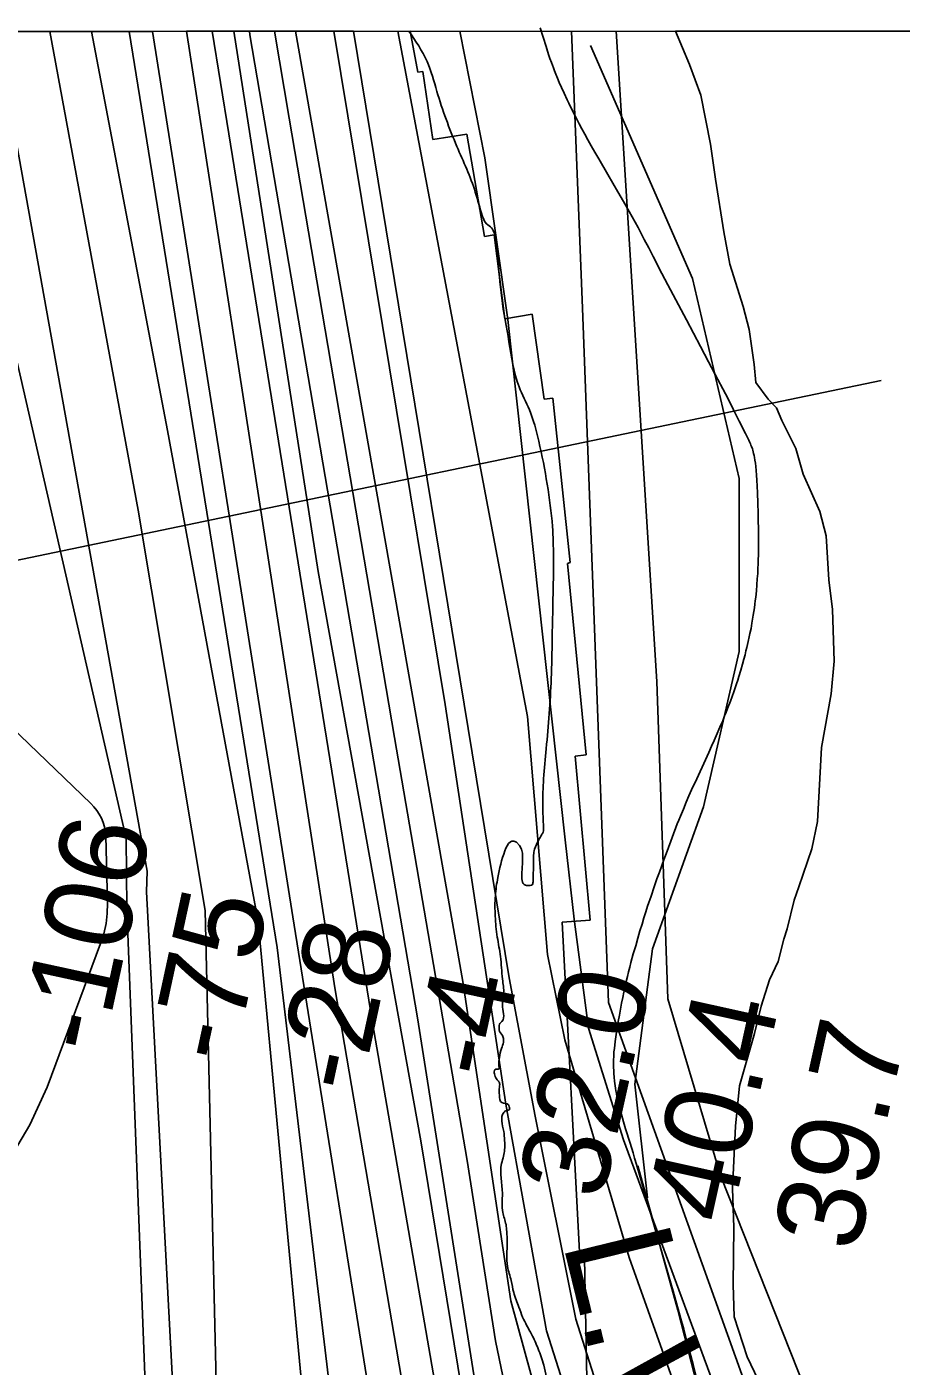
# Model space of a CAD drawing. Extents: x 3271442 to 3309282, y 752266 to 777610.
# Drawn here: x 3294766 to 3295438, y 774806 to 775837 of the extents above; entities that cross this region are included whole.
import ezdxf

# ---------------------------------------------------------------- set-up
doc = ezdxf.new("R2010")
doc.units = 0
for name, color, linetype in [('V-GRID-FRAM', 7, 'Continuous'), ('V-RIVR-EDGE', 7, 'Continuous'), ('V-RIVR-RANG', 7, 'Continuous'), ('V-ROAD-CNTR', 7, 'Continuous'), ('V-RRAP-RVMT', 7, 'Continuous'), ('V-SITE-VEGE', 7, 'Continuous'), ('V-TOPO-DPTH', 7, 'Continuous'), ('V-TOPO-MAJR', 7, 'Continuous'), ('V-TOPO-MINR', 7, 'Continuous'), ('V-TOPO-WATR', 7, 'Continuous'), ('V-TOPO-WATR-IDEN', 7, 'Continuous')]:
    doc.layers.add(name, color=color, linetype=linetype)

msp = doc.modelspace()

# ---------------------------------------------------------------- linework, layer by layer
at = {"layer": 'V-GRID-FRAM'}
msp.add_lwpolyline([(3275591.3, 775827.4), (3307043.5, 775836.6), (3307056.7, 757650.8), (3275588.7, 757641.7), (3275591.3, 775827.4)], dxfattribs=at)
at = {"layer": 'V-RIVR-EDGE'}
for points in [[(3295132.9, 774987.1), (3295132.9, 775001.6), (3295135.1, 775003.2), (3295137.3, 775003.8), (3295137, 775006), (3295136.4, 775007.6), (3295131.3, 775009.2), (3295129.5, 775014.9), (3295129.5, 775021.2), (3295129.5, 775024.7), (3295127.9, 775026.6), (3295126, 775030.4), (3295125.7, 775033.8), (3295126.7, 775034.8), (3295129.2, 775035.1), (3295129.2, 775037.6), (3295129.5, 775043.9), (3295131.1, 775050.9), (3295132.7, 775055.6), (3295132.7, 775057.8), (3295131.8, 775060.7), (3295129.3, 775065.1), (3295129.3, 775067.6), (3295129.6, 775069.5), (3295131.5, 775071.7), (3295131.8, 775084.4), (3295132.8, 775093.2), (3295131.9, 775104.2), (3295130.4, 775121.6), (3295127.9, 775136.5), (3295126.3, 775152.6), (3295126.4, 775168.4), (3295128.3, 775182.3), (3295133.7, 775202.8), (3295138.1, 775209.7), (3295140, 775210.4), (3295142.6, 775209.4), (3295146.9, 775181.3), (3295148.5, 775176.9), (3295151, 775176.2), (3295154.8, 775176.8), (3295155.4, 775180), (3295155.8, 775192), (3295155.8, 775199.6), (3295156.5, 775204), (3295159.9, 775211.3), (3295161.9, 775215), (3295163.1, 775217.2), (3295163.4, 775221), (3295162.9, 775237.5), (3295163.5, 775258.3), (3295165.5, 775281.4), (3295169.4, 775335.4), (3295170.1, 775366), (3295170.9, 775406.1), (3295170.3, 775452.2), (3295166.3, 775484.8), (3295159.8, 775517.9), (3295152.6, 775542), (3295144.7, 775559.7), (3295136.9, 775594.4), (3295131.3, 775627.9), (3295128.2, 775661.7), (3295125.7, 775677.5), (3295123.5, 775682), (3295119.7, 775685.1), (3295116.6, 775690.8), (3295111, 775709.5), (3295096.8, 775744.6), (3295081.5, 775786.9), (3295073.9, 775810), (3295059.9, 775833.1)], [(3295098.7, 773449.9), (3295106.7, 773458.1), (3295112.4, 773462.8), (3295115.2, 773466.9), (3295115.8, 773469.5), (3295116.5, 773474.2), (3295115.2, 773477.7), (3295115.2, 773481.5), (3295116.2, 773485.3), (3295119.4, 773488.1), (3295122.2, 773489), (3295124.4, 773491.2), (3295125.1, 773495.7), (3295129.2, 773498.5), (3295131.4, 773502.3), (3295135.2, 773505.7), (3295135.8, 773509.2), (3295137.1, 773510.2), (3295139.3, 773511.4), (3295140.3, 773514.9), (3295144.7, 773519.6), (3295147.6, 773526.6), (3295148.5, 773535.1), (3295149.8, 773537.3), (3295153, 773540.1), (3295155.2, 773540.1), (3295159.6, 773539.5), (3295161.5, 773540.7), (3295169.7, 773555.9), (3295179.6, 773573.9), (3295187.5, 773590.6), (3295196.4, 773615.2), (3295205.6, 773630), (3295213.2, 773639.5), (3295220.5, 773645.8), (3295233.8, 773657.4), (3295240.8, 773665.3), (3295249, 773677.3), (3295252.5, 773687.1), (3295257.3, 773694.3), (3295263.6, 773702.8), (3295269.3, 773712.9), (3295275.7, 773731.2), (3295276.6, 773741.3), (3295278.9, 773751.1), (3295278.9, 773758.4), (3295276.7, 773769.1), (3295268.2, 773781.8), (3295255.3, 773797.3), (3295249.3, 773807.4), (3295246.5, 773817.5), (3295246.5, 773829.2), (3295249.8, 773854.2), (3295250.1, 773858.3), (3295253.3, 773862.4), (3295257.1, 773882.2), (3295258.7, 773889.2), (3295261.2, 773897.1), (3295268.5, 773905.6), (3295278.3, 773914.1), (3295291.6, 773919.4), (3295301.4, 773921), (3295312.5, 773924.1), (3295324.8, 773928.2), (3295333, 773935.7), (3295338.1, 773942.7), (3295340.3, 773951.2), (3295340.4, 773958.5), (3295338.2, 773970.2), (3295332.2, 773982.8), (3295329.7, 773991), (3295328.1, 773999.9), (3295328.8, 774009), (3295330.1, 774020.7), (3295332.6, 774034.3), (3295332.7, 774042.2), (3295330.5, 774052.3), (3295325.8, 774061.2), (3295316, 774069.4), (3295302.8, 774078.6), (3295298, 774084), (3295293.6, 774090.6), (3295287.9, 774095.7), (3295277.9, 774104.2), (3295269, 774116.3), (3295262.8, 774128.9), (3295257.7, 774139.7), (3295256.2, 774149.1), (3295251.1, 774154.8), (3295245.8, 774161.2), (3295245.5, 774162.1), (3295243.6, 774174.4), (3295242.7, 774187.7), (3295240.2, 774196.6), (3295236.1, 774209.2), (3295235.2, 774213.9), (3295235.2, 774219.9), (3295236.2, 774224.7), (3295243.4, 774237.6), (3295247.3, 774243), (3295253.3, 774252.1), (3295258.3, 774256.2), (3295261.2, 774261.6), (3295262.8, 774273.2), (3295263.1, 774282.7), (3295260.9, 774289.7), (3295253.4, 774299.2), (3295250.9, 774304.9), (3295249, 774307.7), (3295248.4, 774308), (3295244.3, 774306.8), (3295242.7, 774307.1), (3295240.5, 774310.3), (3295240.2, 774312.2), (3295241.7, 774314), (3295241.4, 774315.9), (3295238.9, 774319.1), (3295233.6, 774325.1), (3295231.4, 774328.9), (3295231, 774330.5), (3295233.6, 774332.7), (3295234.2, 774333.3), (3295241.8, 774333), (3295243.4, 774333.6), (3295243.7, 774334.9), (3295243.1, 774345.9), (3295241.2, 774358.6), (3295240, 774359.5), (3295234.9, 774359.5), (3295231.8, 774362.1), (3295230.8, 774363.3), (3295231.1, 774370.3), (3295228, 774376.3), (3295224.9, 774385.8), (3295221.7, 774385.5), (3295223, 774388.9), (3295220.8, 774401.3), (3295217.7, 774407.3), (3295215.5, 774412.3), (3295215.2, 774419.9), (3295212.3, 774428.1), (3295209.2, 774436), (3295205.7, 774438.6), (3295205.4, 774441.4), (3295206.4, 774446.2), (3295206.4, 774450.6), (3295204.2, 774455.6), (3295201.4, 774459.4), (3295201, 774462), (3295199.2, 774485), (3295197.4, 774501.1), (3295199.3, 774518.2), (3295199.9, 774523.2), (3295202.8, 774526.4), (3295202.8, 774528.9), (3295198.7, 774539.3), (3295197.1, 774542.2), (3295197.1, 774545.4), (3295199.4, 774549.1), (3295199.4, 774553.2), (3295197.8, 774557), (3295197.8, 774564), (3295199.4, 774566.2), (3295199.8, 774583.6), (3295201.1, 774593.4), (3295202, 774606.6), (3295202.1, 774618.3), (3295201.1, 774629.4), (3295197.1, 774641.1), (3295196.1, 774645.8), (3295194.9, 774649.6), (3295194.9, 774653.1), (3295194.9, 774657.2), (3295194.9, 774660.6), (3295194, 774669.2), (3295191.5, 774683.4), (3295186.8, 774699.5), (3295184.3, 774699.5), (3295183.6, 774701.1), (3295180.5, 774718.8), (3295180.2, 774734.6), (3295180.3, 774739.6), (3295180, 774743.7), (3295177.1, 774746.9), (3295174.9, 774755.4), (3295172.7, 774766.8), (3295167.4, 774788.3), (3295163.7, 774807.3), (3295159.3, 774819.9), (3295154.3, 774831), (3295147.4, 774844.3), (3295144.5, 774851.9), (3295140.5, 774863.2), (3295138.6, 774872.4), (3295135.8, 774883.1), (3295135.5, 774901.8), (3295135.2, 774910), (3295134.6, 774915.4), (3295132.1, 774924.8), (3295131.8, 774939.4), (3295131.2, 774962.4), (3295132.8, 774968.1), (3295133.5, 774972.9), (3295132.9, 774987.1)]]:
    msp.add_spline(points, degree=3, dxfattribs=at)
at = {"layer": 'V-RIVR-RANG'}
msp.add_line((3295423, 775564.6), (3294346, 775340.5), dxfattribs=at)
at = {"layer": 'V-ROAD-CNTR'}
for points in [[(3295327.1, 775402.8), (3295327.5, 775407.5), (3295327.8, 775411.9), (3295328.1, 775416), (3295328.3, 775419.9), (3295328.4, 775423.6), (3295328.6, 775427), (3295328.7, 775430.2), (3295328.8, 775436.2), (3295328.8, 775441.4), (3295328.8, 775446), (3295328.8, 775450.1), (3295328.6, 775457.1), (3295328.5, 775462.4), (3295328.2, 775470.3), (3295327.9, 775478.1), (3295327.7, 775483.3), (3295327.5, 775487.8), (3295327.3, 775491.8), (3295327, 775495.3), (3295326.7, 775498.3), (3295326.4, 775501), (3295326, 775503.3), (3295325.7, 775505.3), (3295325.3, 775507), (3295324.9, 775508.5), (3295324.6, 775509.8), (3295324.3, 775510.9), (3295324, 775511.9), (3295323.4, 775513.7), (3295322.9, 775514.9), (3295322.5, 775515.9), (3295321.9, 775517.3), (3295321.3, 775518.7), (3295318.8, 775523.7), (3295314, 775533.2), (3295309.5, 775542.1), (3295305.3, 775550.4), (3295301.3, 775558.2), (3295297.5, 775565.4), (3295290.4, 775578.9), (3295284.2, 775590.7), (3295273.3, 775611.2), (3295265.2, 775626.6), (3295259.1, 775638.2), (3295254.5, 775646.9), (3295247.7, 775659.9), (3295244.3, 775666.5), (3295240.9, 775673), (3295238.5, 775677.6), (3295236.1, 775682.1), (3295233.8, 775686.4), (3295231.5, 775690.5), (3295229.3, 775694.6), (3295224.9, 775702.3), (3295220.7, 775709.6), (3295212.8, 775723.1), (3295205.9, 775735), (3295202.9, 775740.2), (3295200.1, 775745.1), (3295197.6, 775749.7), (3295195.2, 775754), (3295193, 775758.1), (3295190.9, 775761.9), (3295189, 775765.5), (3295187.3, 775768.9), (3295185.7, 775772.1), (3295184.2, 775775.1), (3295182.8, 775777.9), (3295181.6, 775780.5), (3295179.2, 775785.5), (3295177.3, 775789.9), (3295175.6, 775793.7), (3295174.2, 775797.1), (3295173, 775800.1), (3295171.9, 775802.7), (3295171, 775805), (3295169.5, 775809), (3295168.4, 775812.1), (3295167.6, 775814.4), (3295166.5, 775817.8), (3295165.4, 775821.3), (3295163.2, 775828.6), (3295160.9, 775835.9)], [(3295243.4, 774935.9), (3295233.6, 775023.4), (3295247.3, 775127.5), (3295286.5, 775236.7), (3295313.8, 775356.2), (3295313.8, 775489.3), (3295278, 775642.9), (3295199.5, 775822.1)], [(3295218.2, 775024), (3295218, 775025.7), (3295217.7, 775028.8), (3295217.5, 775031.6), (3295217.4, 775034), (3295217.3, 775036.1), (3295217.2, 775037.9), (3295217.2, 775039.5), (3295217.3, 775042.3), (3295217.4, 775044.4), (3295217.5, 775046), (3295217.6, 775048.3), (3295217.9, 775050.7), (3295218.6, 775056.2), (3295219.3, 775061.5), (3295220.1, 775066.6), (3295220.9, 775071.6), (3295221.8, 775076.4), (3295222.6, 775081.1), (3295223.5, 775085.6), (3295224.4, 775090), (3295225.3, 775094.2), (3295226.2, 775098.3), (3295227.1, 775102.3), (3295228, 775106.1), (3295228.9, 775109.8), (3295229.8, 775113.4), (3295230.7, 775116.9), (3295232.5, 775123.6), (3295234.3, 775129.9), (3295236, 775135.8), (3295237.6, 775141.4), (3295239.2, 775146.5), (3295240.7, 775151.4), (3295242.1, 775155.9), (3295243.5, 775160.2), (3295246.2, 775168.1), (3295248.5, 775175.1), (3295250.6, 775181.2), (3295252.5, 775186.5), (3295255.9, 775195.8), (3295258.4, 775202.7), (3295262.3, 775213.1), (3295266.3, 775223.5), (3295267.5, 775226.5), (3295268.7, 775229.4), (3295271, 775235), (3295273.2, 775240.3), (3295275.3, 775245.1), (3295277.3, 775249.7), (3295281.2, 775258.2), (3295287.9, 775272.9), (3295290.5, 775278.5), (3295292.7, 775283.3), (3295294.6, 775287.6), (3295296.3, 775291.3), (3295299.1, 775297.9), (3295301.2, 775302.8), (3295302.7, 775306.6), (3295303.9, 775309.4), (3295305.5, 775313.6), (3295307.1, 775317.9), (3295308.5, 775321.5), (3295309.7, 775325), (3295310.8, 775328.2), (3295311.8, 775331.3), (3295312.8, 775334.1), (3295313.6, 775336.8), (3295315.1, 775341.9), (3295316.4, 775346.3), (3295317.5, 775350.2), (3295318.4, 775353.6), (3295319.1, 775356.6), (3295319.8, 775359.3), (3295320.9, 775363.9), (3295321.6, 775367.4), (3295322.2, 775370), (3295323, 775373.9), (3295323.7, 775377.9), (3295324.2, 775381), (3295324.7, 775384), (3295325.2, 775386.9), (3295325.6, 775389.8), (3295325.9, 775392.5), (3295326.3, 775395.2), (3295326.6, 775397.8), (3295327.1, 775402.8)], [(3295281, 774797.4), (3295278.4, 774807.7), (3295275.9, 774817.4), (3295273.5, 774826.5), (3295271.3, 774835), (3295269.1, 774842.9), (3295267, 774850.3), (3295263.1, 774864.3), (3295259.6, 774876.4), (3295253.5, 774897.7), (3295244.1, 774929.6), (3295239.5, 774945.6), (3295234.9, 774961.6), (3295233.5, 774966.4), (3295232.3, 774970.6), (3295230, 774978), (3295226.6, 774989), (3295224.9, 774994.5), (3295223.3, 775000), (3295222.4, 775003.1), (3295221.7, 775006), (3295221, 775008.8), (3295220.4, 775011.4), (3295219.9, 775013.8), (3295219.5, 775016.1), (3295219.1, 775018.3), (3295218.8, 775020.3), (3295218.5, 775022.2), (3295218.2, 775024)], [(3295068.6, 773052.7), (3295126.6, 773228.4), (3295189.8, 773342.8), (3295229, 773438.4), (3295292.2, 773522), (3295377.5, 773675.6), (3295442.3, 773776.2), (3295498.7, 773899.1), (3295524.3, 773982.7), (3295534.5, 774040.8), (3295520.8, 774124.4), (3295500.4, 774179), (3295442.3, 774286.5), (3295370.7, 774412.8), (3295321.2, 774506.6), (3295304.1, 774569.8), (3295297.3, 774682.4), (3295292.2, 774750.7), (3295266.6, 774849.7), (3295235.9, 774960.6)]]:
    msp.add_lwpolyline(points, dxfattribs=at)
at = {"layer": 'V-RRAP-RVMT'}
for p, q in [((3294488.9, 775832.9), (3295061, 775833.1)), ((3295061, 775833.1), (3295066.7, 775801.7)), ((3295066.7, 775801.7), (3295070.6, 775802.3)), ((3295070.6, 775802.3), (3295078.3, 775749.9)), ((3295078.3, 775749.9), (3295104.5, 775754)), ((3295104.5, 775754), (3295118, 775675.4)), ((3295118, 775675.4), (3295125.4, 775676.6)), ((3295125.4, 775676.6), (3295133.7, 775612.1)), ((3295133.7, 775612.1), (3295154.8, 775615.7)), ((3295154.8, 775615.7), (3295164, 775550.2)), ((3295164, 775550.2), (3295170.7, 775550.9)), ((3295170.7, 775550.9), (3295184, 775424.5)), ((3295184, 775424.5), (3295182, 775423.7)), ((3295182, 775423.7), (3295196.2, 775276.6)), ((3295196.2, 775276.6), (3295187.7, 775275.7)), ((3295187.7, 775275.7), (3295199.2, 775149.6)), ((3295199.2, 775149.6), (3295177.8, 775147.9)), ((3295177.8, 775147.9), (3295191.3, 774889.5)), ((3295191.3, 774889.5), (3295194.9, 774889.5)), ((3295194.9, 774889.5), (3295197.2, 774766.4))]:
    msp.add_line(p, q, dxfattribs=at)
at = {"layer": 'V-SITE-VEGE'}
for p, q in [((3295264.9, 775833.2), (3295967.9, 775833.4)), ((3295275.8, 775807.6), (3295264.9, 775833.2)), ((3295284.5, 775784), (3295275.8, 775807.6)), ((3295291.8, 775746.3), (3295284.5, 775784)), ((3295295.7, 775719.5), (3295291.8, 775746.3)), ((3295302, 775678.8), (3295295.7, 775719.5)), ((3295306.8, 775654.1), (3295302, 775678.8)), ((3295316.9, 775621.5), (3295306.8, 775654.1)), ((3295321.5, 775603.7), (3295316.9, 775621.5)), ((3295325.4, 775576.9), (3295321.5, 775603.7)), ((3295326.8, 775563), (3295325.4, 775576.9)), ((3295336.2, 775550.3), (3295326.8, 775563)), ((3295342.5, 775543.6), (3295336.2, 775550.3)), ((3295346.8, 775533.7), (3295342.5, 775543.6)), ((3295357.5, 775512.2), (3295346.8, 775533.7)), ((3295363.1, 775492.4), (3295357.5, 775512.2)), ((3295376, 775463.9), (3295363.1, 775492.4)), ((3295380.7, 775445.1), (3295376, 775463.9)), ((3295382.8, 775411.3), (3295380.7, 775445.1)), ((3295385.6, 775388.4), (3295382.8, 775411.3)), ((3295386.9, 775348.6), (3295385.6, 775388.4)), ((3295384.7, 775323.6), (3295386.9, 775348.6)), ((3295377.1, 775282.4), (3295384.7, 775323.6)), ((3295375.9, 775258.5), (3295377.1, 775282.4)), ((3295374.1, 775225.5), (3295375.9, 775258.5)), ((3295369.8, 775204.4), (3295374.1, 775225.5)), ((3295359.8, 775175.1), (3295369.8, 775204.4)), ((3295356.1, 775165), (3295359.8, 775175.1)), ((3295350.9, 775142.9), (3295356.1, 775165)), ((3295348.2, 775134.9), (3295350.9, 775142.9)), ((3295343.8, 775117.8), (3295348.2, 775134.9)), ((3295337.2, 775103.6), (3295343.8, 775117.8)), ((3295330.9, 775083.4), (3295337.2, 775103.6)), ((3295325.7, 775062.3), (3295330.9, 775083.4)), ((3295314.1, 775022), (3295325.7, 775062.3)), ((3295311.1, 774991), (3295314.1, 775022)), ((3295308.7, 774943.1), (3295311.1, 774991)), ((3295309.7, 774913.2), (3295308.7, 774943.1)), ((3295309.2, 774869.3), (3295309.7, 774913.2)), ((3295310, 774844.4), (3295309.2, 774869.3)), ((3295320, 774813.8), (3295310, 774844.4)), ((3295328.6, 774796.1), (3295320, 774813.8))]:
    msp.add_line(p, q, dxfattribs=at)
at = {"layer": 'V-TOPO-DPTH'}
for p, q in [((3294066.9, 775832.8), (3294862.8, 775833)), ((3294888.9, 775833.1), (3294908.6, 775833.1))]:
    msp.add_line(p, q, dxfattribs=at)
for points in [[(3294888.9, 775833.1), (3294862.8, 775833), (3294970.7, 775152.1), (3295039.1, 774724.9), (3295122.8, 774019.9), (3295046.7, 773710.9)], [(3294862.8, 775833), (3294970.7, 775152.1), (3295039.1, 774724.9), (3295122.8, 774019.9), (3295046.7, 773710.9)], [(3295078.8, 773700.8), (3295115.2, 773834.6), (3295166.9, 774007.5), (3295142, 774283.2), (3295003, 775097.6), (3294888.9, 775833.1)], [(3295078.8, 773700.8), (3295115.2, 773834.6), (3295166.9, 774007.5), (3295142, 774283.2), (3295003, 775097.6), (3294888.9, 775833.1)], [(3294937.3, 775833.1), (3294908.6, 775833.1), (3294921.5, 775754.2), (3295031.9, 775070.6), (3295131.9, 774493.7), (3295194.9, 774055.8), (3295189.5, 774007.7), (3295173.3, 773933), (3295106.4, 773692.2)], [(3294908.6, 775833.1), (3294921.5, 775754.2), (3295031.9, 775070.6), (3295131.9, 774493.7), (3295194.9, 774055.8), (3295189.5, 774007.7), (3295173.3, 773933), (3295106.4, 773692.2)], [(3295131.6, 773684.3), (3295167.6, 773800.9), (3295226.8, 774009), (3295229.6, 774041), (3295066.6, 775074.5), (3294937.7, 775830.3), (3294937.3, 775833.1)], [(3294972.8, 775833.1), (3294937.3, 775833.1), (3294937.7, 775830.3), (3295066.6, 775074.5), (3295229.6, 774041), (3295226.8, 774009), (3295167.6, 773800.9), (3295131.6, 773684.3)], [(3295179.7, 773669.2), (3295242.4, 773826.1), (3295274.7, 773938.1), (3295275, 774055.6), (3295259.9, 774413.3), (3295138.2, 774856.8), (3295101.4, 775102.4), (3294972.8, 775833.1)], [(3295179.7, 773669.2), (3295242.4, 773826.1), (3295274.7, 773938.1), (3295275, 774055.6), (3295259.9, 774413.3), (3295138.2, 774856.8), (3295101.4, 775102.4), (3294972.8, 775833.1)], [(3294972.8, 775833.1), (3295017.3, 775833.1), (3295137, 775105.1), (3295157.1, 774998.8), (3295188.4, 774842.7), (3295316.2, 774440), (3295323, 774412.8), (3295329.5, 774304.3), (3295324.1, 773944.9), (3295273.9, 773782.2), (3295217.1, 773657.5)]]:
    msp.add_lwpolyline(points, dxfattribs=at)
at = {"layer": 'V-TOPO-MAJR'}
for points in [[(3294844.8, 775833), (3294958.7, 775128.5), (3295089.4, 774031.5), (3295077.3, 773939.7), (3295019.8, 773719.3)], [(3295305, 773629.9), (3295441.6, 773924.2), (3295420, 774412.9), (3295351.4, 774701.4), (3295213.5, 775086.1), (3295193.5, 775620.1), (3295184.9, 775833.1)], [(3294752.6, 774965.1), (3294768.4, 774992.2), (3294781.7, 775021.1), (3294822.9, 775131.5), (3294825.3, 775139.1), (3294827.1, 775146.9), (3294827.9, 775154.7), (3294828.2, 775162.7), (3294826.9, 775214.4), (3294826.6, 775217.9), (3294826, 775221.3), (3294824.9, 775224.7), (3294823.6, 775227.9), (3294821.9, 775231), (3294820, 775233.9), (3294817.8, 775236.6), (3294815.4, 775239.2), (3294747.6, 775304.5)]]:
    msp.add_lwpolyline(points, dxfattribs=at)
at = {"layer": 'V-TOPO-MINR'}
for p, q in [((3294851.9, 775464.9), (3294783.8, 775833)), ((3294874.3, 775526.2), (3294816, 775833)), ((3294944, 775148.2), (3294874.3, 775526.2)), ((3294903.4, 775157), (3294851.9, 775464.9)), ((3294927.6, 774104.1), (3294903.4, 775157)), ((3295017.6, 774369.7), (3294944, 775148.2))]:
    msp.add_line(p, q, dxfattribs=at)
for points in [[(3294843, 775159.1), (3294842.5, 775212.3), (3294700.3, 775833)], [(3294858.2, 775171.3), (3294858.7, 775187.3), (3294742.5, 775833)], [(3295046.7, 773710.9), (3295122.8, 774019.9), (3295039.1, 774724.9), (3294970.7, 775152.1), (3294862.8, 775833)], [(3294888.9, 775833.1), (3295003, 775097.6), (3295142, 774283.2), (3295166.9, 774007.5), (3295115.2, 773834.6), (3295078.8, 773700.8)], [(3294908.6, 775833.1), (3294921.5, 775754.2), (3295031.9, 775070.6), (3295131.9, 774493.7), (3295194.9, 774055.8), (3295189.5, 774007.7), (3295173.3, 773933), (3295106.4, 773692.2)], [(3295119.3, 773688.1), (3295216.2, 774023.7), (3295137.5, 774563.1), (3295069.1, 774979.7), (3294990.1, 775417.7), (3294925.4, 775833.1)], [(3294937.3, 775833.1), (3294937.7, 775830.3), (3295066.6, 775074.5), (3295229.6, 774041), (3295226.8, 774009), (3295167.6, 773800.9), (3295131.6, 773684.3)], [(3295151.4, 773678), (3295247.4, 773945.6), (3295253.8, 773989.7), (3295247.9, 774128.5), (3295232.5, 774283.1), (3295204.5, 774450.4), (3295126.6, 774826), (3295104.8, 774964.8), (3295048.9, 775289.9), (3294968, 775766.4), (3294956.5, 775833.1)], [(3295199.4, 773663), (3295260.5, 773822.9), (3295296.9, 773938.1), (3295292.9, 774157.4), (3295284.6, 774426.5), (3295221.8, 774657.2), (3295165.7, 774833.7), (3295134.5, 775007.9), (3295087.8, 775315.4), (3295002.2, 775833.1)], [(3295017.3, 775833.1), (3295137, 775105.1), (3295157.1, 774998.8), (3295188.4, 774842.7), (3295316.2, 774440), (3295323, 774412.8), (3295329.5, 774304.3), (3295324.1, 773944.9), (3295273.9, 773782.2), (3295217.1, 773657.5)], [(3295251.6, 773646.7), (3295332.7, 773784.3), (3295419, 773924.3), (3295423.5, 773949.1), (3295372.7, 774419.5), (3295278.6, 774752), (3295229.2, 774890.1), (3295179.9, 775057.5), (3295166.5, 775123.1), (3295151.1, 775306.2), (3295051.4, 775833.1)], [(3295099.2, 775833.1), (3295118.2, 775735.9), (3295136, 775611.5), (3295180.2, 775211.2), (3295186.9, 775150.2), (3295198, 775066.5), (3295224.9, 774980.5), (3295312.5, 774742.9), (3295364, 774543.8), (3295390.8, 774435.3), (3295402, 774376.5), (3295410.7, 774243.1), (3295432.6, 773940.1), (3295428, 773922), (3295279.7, 773637.9)], [(3295323.1, 773624.3), (3295464.1, 773908.3), (3295460.1, 774089.2), (3295447.4, 774432.9), (3295371.3, 774772.2), (3295299.4, 774953.2), (3295259.1, 775088.9), (3295250.6, 775333.1), (3295219.3, 775833.1)], [(3294789.1, 773751), (3294800, 773788.1), (3294807.3, 773813.5), (3294903.1, 774080.5), (3294909.9, 774116.5), (3294910.1, 774193), (3294858.2, 775171.3)], [(3294681.5, 773575.5), (3294748.7, 773794.5), (3294762.4, 773839.3), (3294806.1, 773975), (3294826.5, 774040.2), (3294851.5, 774150.4), (3294870.1, 774386.6), (3294859.7, 774726.5), (3294843, 775159.1)]]:
    msp.add_lwpolyline(points, dxfattribs=at)
at = {"layer": 'V-TOPO-WATR'}
msp.add_lwpolyline([(3294972.8, 775833.1), (3295101.4, 775102.4), (3295138.2, 774856.8), (3295259.9, 774413.3), (3295275, 774055.6), (3295274.7, 773938.1), (3295242.4, 773826.1), (3295179.7, 773669.2)], dxfattribs=at)

# ---------------------------------------------------------------- texts
at = {"layer": 'V-RIVR-RANG'}
for s, rotation, p in [('-106', 77.7814, (3294824.3, 775044.9)), ('-75', 77.7814, (3294925, 775037.4)), ('-28', 77.7814, (3295022.3, 775014.4)), ('32.0', 77.4983, (3295208.7, 774932.9)), ('-4', 77.7814, (3295127, 775025.3)), ('40.4', 77.4983, (3295307, 774914.3)), ('39.7', 77.4983, (3295404.7, 774892.9))]:
    msp.add_text(s, height=67, rotation=rotation, dxfattribs=at).set_placement(p)
at = {"layer": 'V-TOPO-WATR-IDEN'}
msp.add_text('L.W.R.P.', height=83, rotation=283.7591, dxfattribs=at).set_placement((3295177.9, 774902))

doc.saveas('drawing.dxf')
